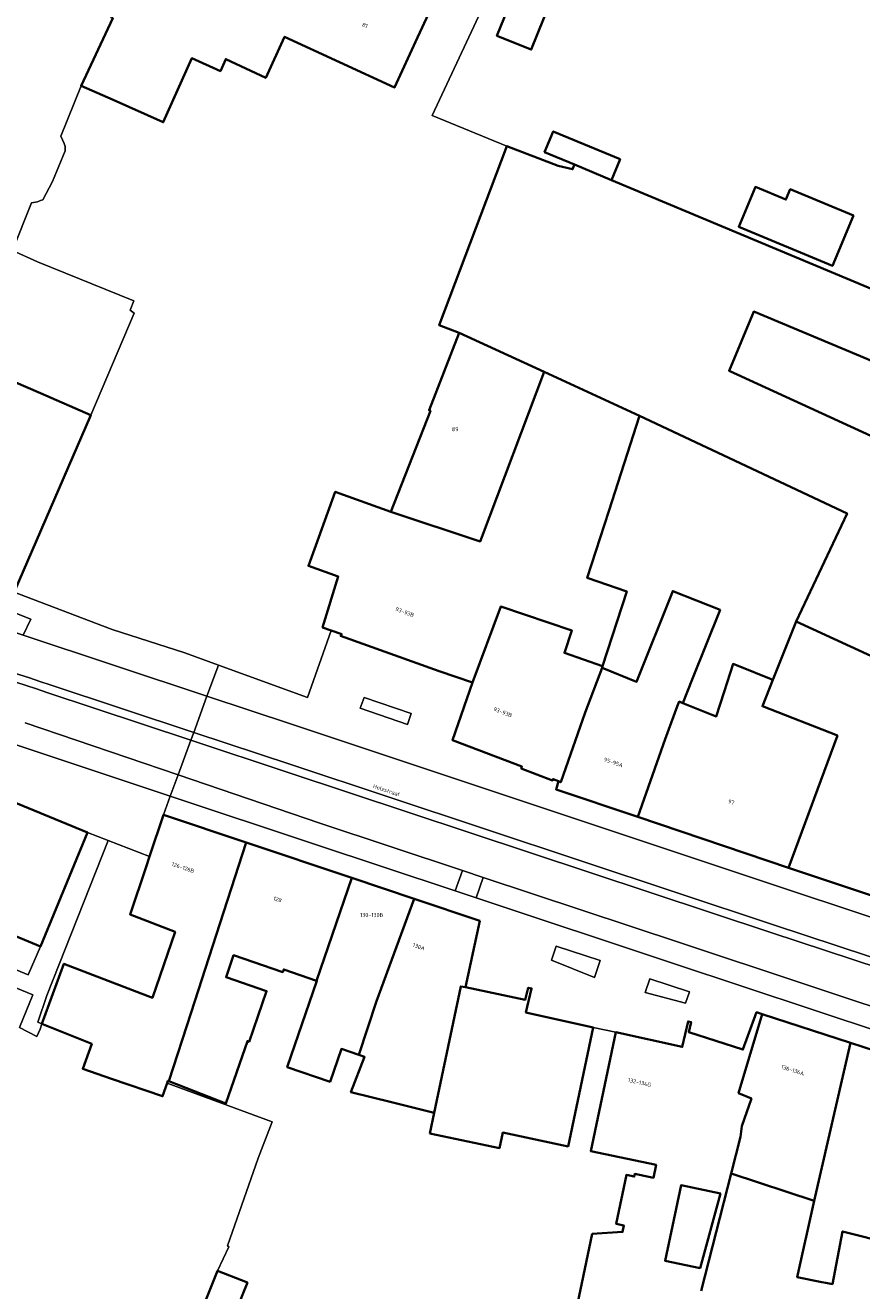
# Model space of a CAD drawing. Header units: metres. Extents: x 197700 to 204338, y 317132 to 325229.
# Tile 755 of 1056: x 203465 to 203541, y 319223 to 319338. Entities that reach past the tile are written whole.
import ezdxf
from ezdxf.enums import TextEntityAlignment as Align

# ---------------------------------------------------------------- set-up
doc = ezdxf.new("R2010")
doc.units = ezdxf.units.M
for name, color, linetype, lineweight in [('B-WE-GR-BEPLANTING_CULTUUR_HEESTERS-GV', 90, 'Continuous', 18), ('B-WE-GR-BEPLANTING_CULTUUR_VASTE PLANTENVAK-GV', 90, 'Continuous', 18), ('B-WE-IE-TERREINAFSCHEIDING_KUNSTMATIG_MUUR-G', 90, 'IE-TERREINAFSCHEIDING-KUNSTMATIG-DICHT', 18), ('B-WE-OG-BEBOUWING-GV', 7, 'Continuous', 35), ('B-WE-OG-BEBOUWING-T18', 10, 'Continuous', 18), ('B-WE-OG-TERREIN_CULTUURSCHEIDING-GV', 7, 'Continuous', 18), ('B-WE-OG-TERREIN_ERF-GV', 7, 'Continuous', 18), ('B-WE-OG-TOPOGRAFIE-T18', 10, 'Continuous', 18), ('B-WE-VH-VERHARDING_ASFALT-GV', 252, 'Continuous', 18), ('B-WE-VH-VERHARDING_BETONSTRAATSTEEN-GV', 252, 'Continuous', 18), ('B-WE-VH-VERHARDING_GESLOTEN-GV', 252, 'Continuous', 18), ('B-WE-VH-VERHARDING_OPEN-GV', 252, 'Continuous', 18), ('B-WE-VH-VERHARDING_SIERBESTRATING-GV', 252, 'Continuous', 18), ('B-WE-VH-VERHARDING_TEGEL-GV', 252, 'Continuous', 18)]:
    doc.layers.add(name, color=color, linetype=linetype, lineweight=lineweight)
doc.styles.add('NLCS-ISO-M200-T18', font='NLCS-ISO.ttf', dxfattribs={"height": 0.36})
doc.linetypes.add('IE-TERREINAFSCHEIDING-KUNSTMATIG-DICHT', pattern='A,8,-1,[82,NLCS.SHX,S=0.75,R=90,X=0,Y=0],-1', length=10)

msp = doc.modelspace()

# ---------------------------------------------------------------- linework, layer by layer
at = {"layer": 'B-WE-GR-BEPLANTING_CULTUUR_HEESTERS-GV'}
msp.add_lwpolyline([(203454.25, 319286.565), (203454.319, 319286.537), (203458.239, 319285.139), (203462.092, 319283.775), (203465.097, 319282.776), (203465.789, 319284.224), (203453.965, 319288.917), (203453.512, 319287.727), (203453.84, 319287.01)], dxfattribs=at)
for points in [[(203513.635, 319254.46), (203513.201, 319253.175), (203517.117, 319251.596), (203517.628, 319253.138)], [(203525.757, 319250.288), (203522.146, 319251.484), (203521.73, 319250.227), (203525.412, 319249.262)]]:
    msp.add_lwpolyline(points, close=True, dxfattribs=at)
at = {"layer": 'B-WE-GR-BEPLANTING_CULTUUR_VASTE PLANTENVAK-GV'}
msp.add_lwpolyline([(203506.983, 319260.71), (203505.085, 319261.34), (203504.441, 319259.473), (203506.339, 319258.842)], close=True, dxfattribs=at)
at = {"layer": 'B-WE-IE-TERREINAFSCHEIDING_KUNSTMATIG_MUUR-G'}
msp.add_lwpolyline([(203482.798, 319224.889), (203483.827, 319227.059), (203483.7, 319227.16), (203486.493, 319235.135), (203487.753, 319238.444), (203478.193, 319241.976)], dxfattribs=at)
at = {"layer": 'B-WE-OG-BEBOUWING-GV'}
for points in [[(203482.599, 319350.534), (203481.745, 319350.927), (203481.593, 319350.596), (203478.999, 319351.791), (203473.12, 319339.025), (203473.251, 319338.964), (203470.363, 319332.807), (203473.274, 319331.515), (203477.844, 319329.486), (203480.433, 319335.317), (203483.056, 319334.153), (203483.539, 319335.24), (203487.184, 319333.528), (203488.894, 319337.277), (203498.915, 319332.664), (203501.006, 319337.206), (203502.849, 319341.208)], [(203513.072, 319340.401), (203509.956, 319341.649), (203508.237, 319337.357), (203511.353, 319336.109)], [(203515.291, 319325.63), (203518.652, 319324.225), (203519.443, 319326.117), (203513.365, 319328.657), (203512.574, 319326.766)], [(203540.7, 319320.981), (203534.951, 319323.385), (203534.555, 319322.438), (203531.769, 319323.602), (203530.252, 319319.975), (203538.787, 319316.407)], [(203504.801, 319310.304), (203502.058, 319303.261), (203502.174, 319303.216), (203498.58, 319293.992), (203506.711, 319291.317), (203506.853, 319291.693), (203512.545, 319306.745)], [(203471.249, 319302.817), (203466.659, 319304.8), (203459.468, 319307.906), (203458.679, 319306.073), (203458.444, 319306.174), (203457.164, 319303.329), (203457.472, 319303.123), (203452.156, 319291.585), (203456.424, 319289.733), (203456.846, 319290.706), (203458.541, 319289.979), (203458.114, 319289.009), (203464.137, 319286.356), (203464.276, 319286.678)], [(203498.58, 319293.992), (203493.505, 319295.828), (203491.063, 319289.078), (203493.777, 319288.114), (203492.362, 319283.478), (203493.136, 319283.202), (203494.095, 319282.86), (203494.001, 319282.707), (203502.979, 319279.505), (203506.006, 319278.448), (203508.589, 319285.393), (203515.067, 319283.183), (203514.373, 319281.15), (203517.86, 319279.96), (203520.05, 319286.75), (203516.463, 319287.993), (203518.42, 319294.061), (203521.224, 319302.756), (203512.545, 319306.745), (203506.853, 319291.693), (203506.711, 319291.317)], [(203513.828, 319269.469), (203513.613, 319268.725), (203521.07, 319266.214), (203523.542, 319273.303), (203524.644, 319276.279), (203524.837, 319276.722), (203525.167, 319276.59), (203526.023, 319278.731), (203528.556, 319285.068), (203524.25, 319286.79), (203520.951, 319278.534), (203517.805, 319279.791), (203516.269, 319275.723), (203514.049, 319269.379)], [(203506.006, 319278.448), (203504.18, 319273.218), (203510.506, 319270.809), (203510.442, 319270.641), (203513.302, 319269.542), (203513.349, 319269.664), (203513.828, 319269.469), (203514.049, 319269.379), (203516.269, 319275.723), (203517.805, 319279.791), (203517.86, 319279.96), (203514.373, 319281.15), (203515.067, 319283.183), (203508.589, 319285.393)], [(203535.493, 319284.027), (203533.365, 319278.702), (203532.405, 319276.301), (203539.244, 319273.624), (203534.794, 319261.594), (203536.792, 319260.921), (203549.159, 319256.786), (203552.74, 319268.521), (203548.595, 319270.12), (203548.139, 319270.296), (203548.962, 319272.478), (203550.726, 319277.156), (203548.802, 319277.881)], [(203534.794, 319261.594), (203539.244, 319273.624), (203532.405, 319276.301), (203533.365, 319278.702), (203530.041, 319280.029), (203529.743, 319280.148), (203528.929, 319277.624), (203528.204, 319275.376), (203525.167, 319276.59), (203524.837, 319276.722), (203524.644, 319276.279), (203523.542, 319273.303), (203521.07, 319266.214)], [(203450.527, 319261.072), (203458.718, 319257.698), (203460.134, 319257.115), (203466.662, 319254.426), (203470.941, 319264.789), (203454.81, 319271.445)], [(203466.795, 319247.382), (203471.328, 319245.549), (203470.518, 319243.279), (203473.13, 319242.372), (203477.778, 319240.772), (203478.193, 319241.976), (203478.264, 319242.183), (203478.346, 319242.151), (203480.373, 319248.407), (203482.323, 319254.428), (203485.409, 319263.889), (203477.872, 319266.421), (203476.588, 319262.606), (203476.278, 319261.682), (203474.817, 319257.339), (203478.916, 319255.739), (203476.857, 319249.756), (203468.802, 319252.846)], [(203491.802, 319251.3), (203495.026, 319260.657), (203485.409, 319263.889), (203482.323, 319254.428), (203480.373, 319248.407), (203478.346, 319242.151), (203483.554, 319240.117), (203485.51, 319245.801), (203485.666, 319245.74), (203487.253, 319250.35), (203483.568, 319251.618), (203484.256, 319253.618), (203488.725, 319252.08), (203488.811, 319252.329)], [(203500.69, 319258.754), (203495.026, 319260.657), (203491.802, 319251.3), (203491.845, 319251.285), (203489.144, 319243.439), (203493.041, 319242.098), (203494.072, 319245.094), (203495.669, 319244.544), (203497.272, 319249.452)], [(203504.944, 319250.787), (203505.367, 319250.698), (203506.673, 319256.744), (203500.69, 319258.754), (203497.272, 319249.452), (203495.669, 319244.544), (203496.187, 319244.366), (203494.933, 319241.154), (203498.617, 319240.237), (203502.519, 319239.266)], [(203502.124, 319237.386), (203508.459, 319236.053), (203508.755, 319237.463), (203514.705, 319236.211), (203516.984, 319247.044), (203510.878, 319248.42), (203511.381, 319250.593), (203511.082, 319250.659), (203510.802, 319249.554), (203505.367, 319250.698), (203504.944, 319250.787), (203502.519, 319239.266)], [(203529.563, 319233.733), (203537.131, 319231.263), (203540.429, 319245.653), (203532.389, 319248.267), (203530.243, 319241.059), (203531.413, 319240.572), (203530.544, 319238.06), (203530.423, 319237.092)], [(203538.182, 319223.786), (203538.779, 319223.67), (203539.713, 319228.465), (203544.172, 319227.33), (203545.481, 319232.768), (203545.914, 319233.704), (203548.292, 319243.097), (203540.429, 319245.653), (203537.131, 319231.263), (203535.58, 319224.292), (203537.82, 319223.856)], [(203526.727, 319225.13), (203523.553, 319225.803), (203525.01, 319232.67), (203528.585, 319231.912)], [(203482.798, 319224.889), (203481.506, 319221.678), (203484.211, 319220.589), (203485.503, 319223.8)]]:
    msp.add_lwpolyline(points, close=True, dxfattribs=at)
for points in [[(203550.389, 319310.957), (203518.652, 319324.225), (203515.291, 319325.63), (203515.129, 319325.211), (203513.813, 319325.526), (203509.142, 319327.309), (203502.965, 319311.019), (203504.801, 319310.304), (203512.545, 319306.745), (203521.224, 319302.756), (203540.122, 319293.857), (203535.493, 319284.027), (203548.802, 319277.881)], [(203551.591, 319296.635), (203538.587, 319302.619), (203529.369, 319306.861), (203531.617, 319312.239), (203540.974, 319308.327), (203548.042, 319305.372)], [(203526.83, 319223.051), (203529.563, 319233.733), (203530.423, 319237.092), (203530.544, 319238.06), (203531.413, 319240.572), (203530.243, 319241.059), (203532.389, 319248.267), (203531.874, 319248.434), (203530.627, 319245.025), (203525.7, 319246.617), (203525.914, 319247.529), (203525.633, 319247.595), (203525.115, 319245.264), (203519.056, 319246.614), (203516.777, 319235.781), (203522.727, 319234.53), (203522.48, 319233.355), (203520.787, 319233.711), (203520.736, 319233.467), (203520.031, 319233.615), (203519.092, 319229.153), (203519.797, 319229.004), (203519.673, 319228.417), (203516.906, 319228.233), (203513.833, 319213.623)]]:
    msp.add_lwpolyline(points, dxfattribs=at)
at = {"layer": 'B-WE-OG-TERREIN_CULTUURSCHEIDING-GV'}
msp.add_lwpolyline([(203481.506, 319221.678), (203482.798, 319224.889), (203483.827, 319227.059), (203483.7, 319227.16), (203486.493, 319235.135), (203487.753, 319238.444), (203478.193, 319241.976), (203477.778, 319240.772), (203473.13, 319242.372), (203470.518, 319243.279), (203471.328, 319245.549), (203466.795, 319247.382), (203466.625, 319246.886), (203466.327, 319246.232), (203464.749, 319247.041), (203465.982, 319250.005), (203432.358, 319263.871)], dxfattribs=at)
msp.add_lwpolyline([(203460.134, 319257.115), (203459.219, 319254.452), (203465.528, 319251.848), (203466.662, 319254.426)], close=True, dxfattribs=at)
at = {"layer": 'B-WE-OG-TERREIN_ERF-GV'}
for points in [[(203510.589, 319347.758), (203502.34, 319330.09), (203509.142, 319327.309), (203513.813, 319325.526), (203515.129, 319325.211), (203515.291, 319325.63), (203512.574, 319326.766), (203513.365, 319328.657), (203519.443, 319326.117), (203518.652, 319324.225), (203550.389, 319310.957)], [(203459.468, 319307.906), (203466.659, 319304.8), (203471.249, 319302.817), (203475.208, 319312.11), (203474.842, 319312.376), (203475.158, 319313.235), (203466.399, 319316.779), (203464.11, 319317.799), (203465.85, 319322.16), (203466.383, 319322.231), (203466.657, 319322.365), (203466.88, 319322.422), (203467.757, 319324.098), (203468.91, 319326.872), (203468.916, 319327.267), (203468.821, 319327.55), (203468.507, 319328.214), (203470.363, 319332.807), (203473.251, 319338.964)], [(203548.042, 319305.372), (203540.974, 319308.327), (203531.617, 319312.239), (203529.369, 319306.861), (203538.587, 319302.619), (203551.591, 319296.635)], [(203513.833, 319213.623), (203516.906, 319228.233), (203519.673, 319228.417), (203519.797, 319229.004), (203519.092, 319229.153), (203520.031, 319233.615), (203520.736, 319233.467), (203520.787, 319233.711), (203522.48, 319233.355), (203522.727, 319234.53), (203516.777, 319235.781), (203519.056, 319246.614), (203516.984, 319247.044), (203514.705, 319236.211), (203508.755, 319237.463), (203508.459, 319236.053), (203502.124, 319237.386), (203502.519, 319239.266), (203498.617, 319240.237), (203494.933, 319241.154), (203496.187, 319244.366), (203495.669, 319244.544), (203494.072, 319245.094), (203493.041, 319242.098), (203489.144, 319243.439), (203491.845, 319251.285), (203491.802, 319251.3), (203488.811, 319252.329), (203488.725, 319252.08), (203484.256, 319253.618), (203483.568, 319251.618), (203487.253, 319250.35), (203485.666, 319245.74), (203485.51, 319245.801), (203483.554, 319240.117), (203478.346, 319242.151), (203478.264, 319242.183), (203478.193, 319241.976), (203487.753, 319238.444), (203486.493, 319235.135), (203483.7, 319227.16), (203483.827, 319227.059), (203482.798, 319224.889), (203485.503, 319223.8), (203484.211, 319220.589)], [(203544.172, 319227.33), (203539.713, 319228.465), (203538.779, 319223.67), (203538.182, 319223.786), (203537.82, 319223.856), (203535.58, 319224.292), (203537.131, 319231.263), (203529.563, 319233.733), (203526.83, 319223.051)]]:
    msp.add_lwpolyline(points, dxfattribs=at)
for points in [[(203513.072, 319340.401), (203511.353, 319336.109), (203508.237, 319337.357), (203509.956, 319341.649)], [(203540.7, 319320.981), (203538.787, 319316.407), (203530.252, 319319.975), (203531.769, 319323.602), (203534.555, 319322.438), (203534.951, 319323.385)], [(203535.493, 319284.027), (203540.122, 319293.857), (203521.224, 319302.756), (203518.42, 319294.061), (203516.463, 319287.993), (203520.05, 319286.75), (203517.86, 319279.96), (203517.805, 319279.791), (203520.951, 319278.534), (203524.25, 319286.79), (203528.556, 319285.068), (203526.023, 319278.731), (203525.167, 319276.59), (203528.204, 319275.376), (203528.929, 319277.624), (203529.743, 319280.148), (203530.041, 319280.029), (203533.365, 319278.702)], [(203476.588, 319262.606), (203472.82, 319264.063), (203467.252, 319249.95), (203466.428, 319247.527), (203466.795, 319247.382), (203468.802, 319252.846), (203476.857, 319249.756), (203478.916, 319255.739), (203474.817, 319257.339), (203476.278, 319261.682)], [(203526.727, 319225.13), (203528.585, 319231.912), (203525.01, 319232.67), (203523.553, 319225.803)]]:
    msp.add_lwpolyline(points, close=True, dxfattribs=at)
at = {"layer": 'B-WE-VH-VERHARDING_ASFALT-GV'}
for points in [[(203467.252, 319277.56, -0.0179562), (203437.321, 319288.575)], [(203437.631, 319289.245, 0.0176624), (203467.542, 319278.251)]]:
    msp.add_lwpolyline(points, format="xyb", dxfattribs=at)
for points in [[(203467.542, 319278.251), (203480.62, 319273.916), (203481.829, 319277.216), (203465.097, 319282.776), (203462.092, 319283.775), (203458.239, 319285.139), (203454.319, 319286.537), (203454.25, 319286.565)], [(203465.283, 319274.788), (203479.2, 319270.045), (203480.36, 319273.207), (203467.252, 319277.56)], [(203572.775, 319246.983), (203534.61, 319259.631), (203489.625, 319274.625), (203481.829, 319277.216), (203480.62, 319273.916), (203489.552, 319270.955), (203533.413, 319256.396), (203568.198, 319244.905)], [(203567.939, 319244.238), (203533.161, 319255.693), (203489.308, 319270.236), (203480.36, 319273.207), (203479.2, 319270.045), (203492.105, 319265.647), (203505.085, 319261.34), (203506.983, 319260.71), (203524.942, 319254.751), (203569.966, 319239.786)]]:
    msp.add_lwpolyline(points, dxfattribs=at)
at = {"layer": 'B-WE-VH-VERHARDING_BETONSTRAATSTEEN-GV'}
for points in [[(203464.357, 319272.802), (203478.489, 319268.104), (203479.2, 319270.045), (203465.283, 319274.788)], [(203569.966, 319239.786), (203524.942, 319254.751), (203506.983, 319260.71), (203506.339, 319258.842), (203524.299, 319252.868), (203556.323, 319242.246), (203566.755, 319238.762)]]:
    msp.add_lwpolyline(points, dxfattribs=at)
msp.add_lwpolyline([(203479.2, 319270.045), (203478.489, 319268.104), (203491.517, 319263.772), (203504.441, 319259.473), (203505.085, 319261.34), (203492.105, 319265.647)], close=True, dxfattribs=at)
at = {"layer": 'B-WE-VH-VERHARDING_GESLOTEN-GV'}
msp.add_lwpolyline([(203502.849, 319341.208), (203501.006, 319337.206), (203498.915, 319332.664), (203488.894, 319337.277), (203487.184, 319333.528), (203483.539, 319335.24), (203483.056, 319334.153), (203480.433, 319335.317), (203477.844, 319329.486), (203473.274, 319331.515), (203470.363, 319332.807), (203468.507, 319328.214), (203468.821, 319327.55), (203468.916, 319327.267), (203468.91, 319326.872), (203467.757, 319324.098), (203466.88, 319322.422), (203466.657, 319322.365), (203466.383, 319322.231), (203465.85, 319322.16), (203464.11, 319317.799), (203466.399, 319316.779), (203475.158, 319313.235), (203474.842, 319312.376), (203475.208, 319312.11), (203471.249, 319302.817), (203464.276, 319286.678), (203465.301, 319286.287), (203473.183, 319283.293), (203479.808, 319281.161), (203482.867, 319280.048), (203490.967, 319277.1), (203493.136, 319283.202), (203492.362, 319283.478), (203493.777, 319288.114), (203491.063, 319289.078), (203493.505, 319295.828), (203498.58, 319293.992), (203502.174, 319303.216), (203502.058, 319303.261), (203504.801, 319310.304), (203502.965, 319311.019), (203509.142, 319327.309), (203502.34, 319330.09), (203510.589, 319347.758)], dxfattribs=at)
at = {"layer": 'B-WE-VH-VERHARDING_OPEN-GV'}
msp.add_lwpolyline([(203495.791, 319276.116), (203500.074, 319274.642), (203500.416, 319275.635), (203496.132, 319277.109)], close=True, dxfattribs=at)
at = {"layer": 'B-WE-VH-VERHARDING_SIERBESTRATING-GV'}
for points in [[(203408.466, 319295.386), (203407.169, 319292.363), (203422.774, 319285.302), (203438.681, 319278.105), (203438.83, 319278.038), (203454.81, 319271.445), (203470.941, 319264.789), (203472.82, 319264.063)], [(203453.965, 319288.917), (203465.789, 319284.224), (203465.097, 319282.776), (203481.829, 319277.216), (203482.867, 319280.048), (203479.808, 319281.161), (203473.183, 319283.293), (203465.301, 319286.287), (203464.276, 319286.678)], [(203573.142, 319248.907), (203557.189, 319254.101), (203549.159, 319256.786), (203536.792, 319260.921), (203534.794, 319261.594), (203521.07, 319266.214), (203513.613, 319268.725), (203513.828, 319269.469), (203513.349, 319269.664), (203513.302, 319269.542), (203510.442, 319270.641), (203510.506, 319270.809), (203504.18, 319273.218), (203506.006, 319278.448), (203502.979, 319279.505), (203494.001, 319282.707), (203494.095, 319282.86), (203493.136, 319283.202), (203490.967, 319277.1), (203482.867, 319280.048), (203481.829, 319277.216), (203489.625, 319274.625), (203534.61, 319259.631), (203572.775, 319246.983)], [(203467.252, 319277.56), (203480.36, 319273.207), (203480.62, 319273.916), (203467.542, 319278.251)], [(203568.198, 319244.905), (203533.413, 319256.396), (203489.552, 319270.955), (203480.62, 319273.916), (203480.36, 319273.207), (203489.308, 319270.236), (203533.161, 319255.693), (203567.939, 319244.238)], [(203472.82, 319264.063), (203476.588, 319262.606), (203477.872, 319266.421), (203478.489, 319268.104), (203464.357, 319272.802)], [(203556.323, 319242.246), (203524.299, 319252.868), (203506.339, 319258.842), (203504.441, 319259.473), (203491.517, 319263.772), (203478.489, 319268.104), (203477.872, 319266.421), (203485.409, 319263.889), (203495.026, 319260.657), (203500.69, 319258.754), (203506.673, 319256.744), (203505.367, 319250.698), (203510.802, 319249.554), (203511.082, 319250.659), (203511.381, 319250.593), (203510.878, 319248.42), (203516.984, 319247.044), (203519.056, 319246.614), (203525.115, 319245.264), (203525.633, 319247.595), (203525.914, 319247.529), (203525.7, 319246.617), (203530.627, 319245.025), (203531.874, 319248.434), (203532.389, 319248.267), (203540.429, 319245.653), (203548.292, 319243.097)]]:
    msp.add_lwpolyline(points, dxfattribs=at)
for points in [[(203437.321, 319288.575, 0.0179562), (203467.252, 319277.56)], [(203467.542, 319278.251, -0.0176624), (203437.631, 319289.245)]]:
    msp.add_lwpolyline(points, format="xyb", dxfattribs=at)
for points in [[(203495.791, 319276.116), (203496.132, 319277.109), (203500.416, 319275.635), (203500.074, 319274.642)], [(203513.635, 319254.46), (203517.628, 319253.138), (203517.117, 319251.596), (203513.201, 319253.175)], [(203525.757, 319250.288), (203525.412, 319249.262), (203521.73, 319250.227), (203522.146, 319251.484)]]:
    msp.add_lwpolyline(points, close=True, dxfattribs=at)
at = {"layer": 'B-WE-VH-VERHARDING_TEGEL-GV'}
msp.add_lwpolyline([(203432.358, 319263.871), (203465.982, 319250.005), (203464.749, 319247.041), (203466.327, 319246.232), (203466.625, 319246.886), (203466.795, 319247.382), (203466.428, 319247.527), (203467.252, 319249.95), (203472.82, 319264.063), (203470.941, 319264.789), (203466.662, 319254.426), (203465.528, 319251.848), (203459.219, 319254.452)], dxfattribs=at)

# ---------------------------------------------------------------- texts
at = {"layer": 'B-WE-OG-BEBOUWING-T18', "style": 'NLCS-ISO-M200-T18'}
for s, rotation, p in [('81', 335.3, (203496.215, 319338.31)), ('93-93B', 340.4, (203499.834, 319284.874)), ('93-93B', 339.2, (203508.767, 319275.752)), ('95-95A', 341.4, (203518.838, 319271.186)), ('97', 341.4, (203529.572, 319267.573)), ('126-126B', 341.5, (203479.639, 319261.608)), ('128', 341.5, (203488.261, 319258.711)), ('130A', 341.5, (203501.111, 319254.393)), ('136-136A', 342, (203535.172, 319243.156)), ('132-134G', 347.4, (203521.216, 319242.035))]:
    msp.add_text(s, height=0.36, rotation=rotation, dxfattribs=at).set_placement(p, align=Align.MIDDLE)
for s, p in [('89', (203504.435, 319301.528)), ('130-130B', (203496.824, 319257.289))]:
    msp.add_text(s, height=0.36, dxfattribs=at).set_placement(p, align=Align.MIDDLE)
at = {"layer": 'B-WE-OG-TOPOGRAFIE-T18', "style": 'NLCS-ISO-M200-T18'}
msp.add_text('Holzstraat', height=0.36, rotation=341.6, dxfattribs=at).set_placement((203498.179, 319268.645), align=Align.MIDDLE)

doc.saveas('drawing.dxf')
